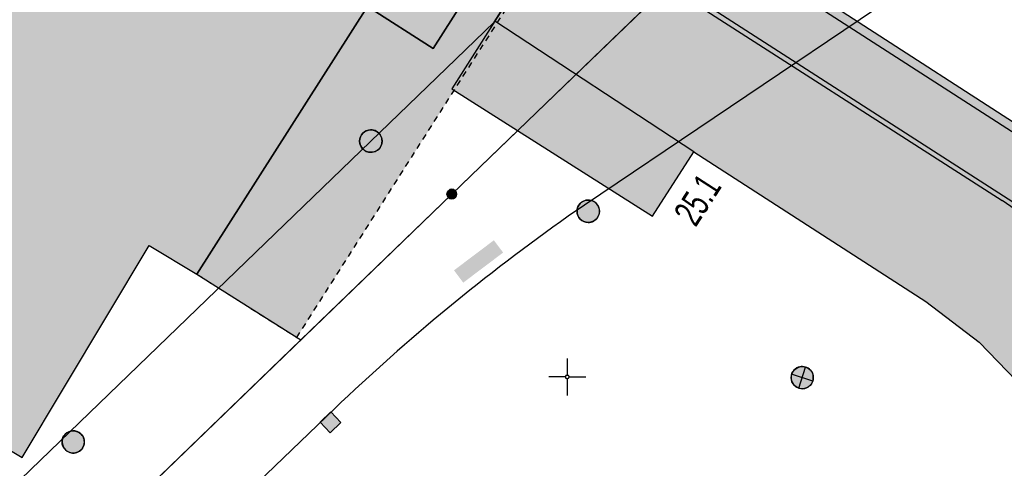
# Model space of a CAD drawing. Header units: metres. Extents: x 2695560 to 2696939, y 1260491 to 1262050.
# Tile 870 of 1005: x 2696282 to 2696316, y 1261572 to 1261587. Entities that reach past the tile are written whole.
import ezdxf

# ---------------------------------------------------------------- set-up
doc = ezdxf.new("R2010")
doc.units = ezdxf.units.M
doc.linetypes.add('AUSGEZOGEN', pattern=[0])
doc.linetypes.add('VERDECKT2_S2', pattern=[0.36, 0.2, -0.16])
for name, color, linetype in [('XR$1$AV_Flächen (EO)', 7, 'AUSGEZOGEN'), ('XR$1$AV_Gebäudeflächen (BB)', 7, 'AUSGEZOGEN'), ('XR$1$AV_Gebäudeflächen (EO)', 7, 'AUSGEZOGEN'), ('XR$1$AV_Gebäudeflächen ut.', 7, 'AUSGEZOGEN'), ('XR$1$AV_Grenzpunkte', 7, 'AUSGEZOGEN'), ('XR$1$AV_Haus-Nr.', 7, 'AUSGEZOGEN'), ('XR$1$AV_Koordinatennetzpunkte', 7, 'AUSGEZOGEN'), ('XR$1$AV_Linien (BB)', 7, 'AUSGEZOGEN'), ('XR$1$AV_Linien (EO)', 7, 'AUSGEZOGEN'), ('XR$1$AW_LK_Einlaufschacht alt', 24, 'AUSGEZOGEN'), ('XR$1$AW_LK_Schachtdeckel', 24, 'AUSGEZOGEN'), ('XR$1$EW_LK_Knoten', 1, 'AUSGEZOGEN'), ('XR$1$Liegenschaftsgrenzen', 7, 'AUSGEZOGEN'), ('XR$1$PFAV', 255, 'AUSGEZOGEN'), ('XR$1$PFAW', 255, 'AUSGEZOGEN'), ('XR$1$PFEW', 255, 'AUSGEZOGEN'), ('XR$1$RP_Abstandslinie', 7, 'AUSGEZOGEN')]:
    doc.layers.add(name, color=color, linetype=linetype)
doc.styles.add('ARIAL', font='arial.ttf')

# ---------------------------------------------------------------- blocks, each defined once
blk = doc.blocks.new('COMPLEXOBJECT_576')
at = {"layer": 'XR$1$AV_Linien (BB)', "color": 7, "linetype": 'AUSGEZOGEN', "transparency": 33554687}
blk.add_line((6323.044, 11595.93), (6300.029, 11580.424), dxfattribs=at)
blk.add_arc((6340.247, 11523.575), 69.637, 125.27779, 133.69919, dxfattribs=at)
blk = doc.blocks.new('COMPLEXOBJECT_577')
at = {"layer": 'XR$1$AV_Linien (BB)', "color": 7, "linetype": 'AUSGEZOGEN', "transparency": 33554687}
blk.add_line((6292.137, 11573.921), (6263.392, 11546.324), dxfattribs=at)
blk = doc.blocks.new('COMPLEXOBJECT_856')
at = {"layer": 'XR$1$AV_Flächen (EO)', "color": 7, "linetype": 'AUSGEZOGEN', "transparency": 33554687}
blk.add_lwpolyline([(6299.791, 11590.521), (6303.243, 11588.302), (6314.683, 11580.95)], dxfattribs=at)
blk.add_arc((6305.589, 11566.824), 16.8, 37.7101, 57.2282, dxfattribs=at)
blk = doc.blocks.new('COMPLEXOBJECT_857')
at = {"layer": 'XR$1$AV_Flächen (EO)', "color": 7, "linetype": 'AUSGEZOGEN', "transparency": 33554687}
blk.add_lwpolyline([(6296.105, 11584.726), (6302.88, 11580.424), (6304.278, 11582.594), (6312.11, 11577.544), (6313.914, 11576.171), (6315.482, 11574.534), (6330.311, 11551.276)], dxfattribs=at)
blk = doc.blocks.new('COMPLEXOBJECT_1080')
at = {"layer": 'XR$1$AV_Linien (EO)', "color": 7, "linetype": 'AUSGEZOGEN', "transparency": 33554687}
blk.add_line((6315.64, 11580.509), (6299.879, 11590.658), dxfattribs=at)
blk = doc.blocks.new('BAV15')
at = {"layer": 'XR$1$PFAV', "transparency": 33554687}
blk.add_hatch(color=7, dxfattribs=at).paths.add_polyline_path([(0.5, 0), (0.49, 0.1), (0.46, 0.2), (0.41, 0.29), (0.34, 0.36), (0.26, 0.42), (0.17, 0.47), (0.08, 0.49), (-0.03, 0.5), (-0.13, 0.48), (-0.22, 0.45), (-0.31, 0.4), (-0.38, 0.33), (-0.44, 0.24), (-0.48, 0.15), (-0.5, 0.05), (-0.5, -0.05), (-0.48, -0.15), (-0.44, -0.24), (-0.38, -0.33), (-0.31, -0.4), (-0.22, -0.45), (-0.13, -0.48), (-0.03, -0.5), (0.08, -0.49), (0.17, -0.47), (0.26, -0.42), (0.34, -0.36), (0.41, -0.29), (0.46, -0.2), (0.49, -0.1)])
at = {"color": 7, "transparency": 33554687}
for start, end in [(90, 270), (270, 90)]:
    blk.add_arc((0, 0), 0.5, start, end, dxfattribs=at)
at = {"layer": 'XR$1$PFAV', "transparency": 33554687}
blk.add_circle((0, 0), 0.5, dxfattribs=at)
blk = doc.blocks.new('BAV2041')
at = {"color": 7, "transparency": 33554687}
for p, q in [((0, 0.5), (0, 0.05)), ((-0.05, 0), (-0.5, 0)), ((0.05, 0), (0.5, 0)), ((0, -0.05), (0, -0.5))]:
    blk.add_line(p, q, dxfattribs=at)
blk.add_circle((0, 0), 0.05, dxfattribs=at)
for start, end in [(90, 270), (270, 90)]:
    blk.add_arc((0, 0), 0.05, start, end, dxfattribs=at)
blk = doc.blocks.new('BAW2089')
at = {"layer": 'XR$1$PFAW', "transparency": 33554687}
blk.add_hatch(color=7, dxfattribs=at).paths.add_polyline_path([(-0.5, 0.5), (-0.5, -0.5), (0.5, -0.5), (0.5, 0.5)])
at = {"transparency": 33554687}
blk.add_lwpolyline([(-0.5, 0.5), (0.5, 0.5), (0.5, -0.5), (-0.5, -0.5), (-0.5, 0.5)], close=True, dxfattribs=at)
at = {"layer": 'XR$1$PFAW', "transparency": 33554687}
blk.add_lwpolyline([(-0.5, 0.5), (0.5, 0.5), (0.5, -0.5), (-0.5, -0.5), (-0.5, 0.5)], close=True, dxfattribs=at)
blk = doc.blocks.new('BAW2088')
at = {"layer": 'XR$1$PFAW', "transparency": 33554687}
blk.add_hatch(color=253, dxfattribs=at).paths.add_polyline_path([(0.51, 0), (0.5, 0.101), (0.47, 0.197), (0.421, 0.286), (0.355, 0.362), (0.275, 0.424), (0.184, 0.469), (0.086, 0.494), (-0.015, 0.499), (-0.115, 0.484), (-0.21, 0.449), (-0.296, 0.395), (-0.369, 0.326), (-0.427, 0.243), (-0.467, 0.15), (-0.487, 0.051), (-0.487, -0.051), (-0.467, -0.15), (-0.427, -0.243), (-0.369, -0.326), (-0.296, -0.395), (-0.21, -0.449), (-0.115, -0.484), (-0.015, -0.499), (0.086, -0.494), (0.184, -0.469), (0.275, -0.424), (0.355, -0.362), (0.421, -0.286), (0.47, -0.197), (0.5, -0.101)])
at = {"transparency": 33554687}
for start, end in [(91.1948, 268.8052), (268.8052, 91.1948)]:
    blk.add_arc((0.01, 0), 0.5, start, end, dxfattribs=at)
at = {"layer": 'XR$1$PFAW', "transparency": 33554687}
blk.add_circle((0.01, 0), 0.5, dxfattribs=at)
blk = doc.blocks.new('BAW2082')
at = {"layer": 'XR$1$PFAW', "transparency": 33554687}
blk.add_hatch(color=7, dxfattribs=at).paths.add_polyline_path([(0.509, -0.003), (0.499, 0.098), (0.469, 0.194), (0.42, 0.283), (0.354, 0.359), (0.274, 0.421), (0.183, 0.466), (0.085, 0.491), (-0.016, 0.496), (-0.116, 0.481), (-0.211, 0.446), (-0.297, 0.392), (-0.37, 0.323), (-0.428, 0.24), (-0.468, 0.147), (-0.488, 0.047), (-0.488, -0.054), (-0.468, -0.153), (-0.428, -0.246), (-0.37, -0.329), (-0.297, -0.398), (-0.211, -0.452), (-0.116, -0.487), (-0.016, -0.502), (0.085, -0.497), (0.183, -0.472), (0.274, -0.427), (0.354, -0.366), (0.42, -0.289), (0.469, -0.2), (0.499, -0.104)])
at = {"transparency": 33554687}
for start, end in [(91.1948, 268.8052), (268.8052, 91.1948)]:
    blk.add_arc((0.01, 0), 0.5, start, end, dxfattribs=at)
at = {"layer": 'XR$1$PFAW', "transparency": 33554687}
blk.add_circle((0.009, -0.003), 0.5, dxfattribs=at)
blk = doc.blocks.new('BEWLP2549_S')
at = {"layer": 'XR$1$PFEW', "transparency": 33554687}
blk.add_hatch(color=7, dxfattribs=at).paths.add_polyline_path([(0.5, 0), (0.49, 0.101), (0.459, 0.197), (0.41, 0.286), (0.344, 0.362), (0.264, 0.424), (0.174, 0.469), (0.076, 0.494), (-0.025, 0.499), (-0.125, 0.484), (-0.22, 0.449), (-0.306, 0.395), (-0.379, 0.326), (-0.437, 0.243), (-0.477, 0.15), (-0.497, 0.051), (-0.497, -0.051), (-0.477, -0.15), (-0.437, -0.243), (-0.379, -0.326), (-0.306, -0.395), (-0.22, -0.449), (-0.125, -0.484), (-0.025, -0.499), (0.076, -0.494), (0.174, -0.469), (0.264, -0.424), (0.344, -0.362), (0.41, -0.286), (0.459, -0.197), (0.49, -0.101)])
at = {"color": 1, "transparency": 33554687}
for p, q in [((0.354, -0.354), (-0.354, 0.354)), ((-0.354, -0.354), (0.354, 0.354))]:
    blk.add_line(p, q, dxfattribs=at)
for start, end in [(91.3809, 268.6191), (268.6191, 91.3809)]:
    blk.add_arc((0, 0), 0.5, start, end, dxfattribs=at)
at = {"layer": 'XR$1$PFEW', "transparency": 33554687}
blk.add_circle((0, 0), 0.5, dxfattribs=at)

msp = doc.modelspace()

# ---------------------------------------------------------------- hatches: boundary and pattern name
at = {"transparency": 33554687}
for points in [[(2696304.853, 1261584.798), (2696305.122, 1261584.417), (2696308.132, 1261586.542), (2696307.864, 1261586.922)], [(2696297.145, 1261578.406), (2696297.458, 1261577.991), (2696298.805, 1261579.006), (2696298.492, 1261579.421)]]:
    msp.add_hatch(color=7, dxfattribs=at).paths.add_polyline_path(points)
at = {"layer": 'XR$1$AV_Gebäudeflächen (BB)', "true_color": 0xd2d2d2, "transparency": 33554687}
msp.add_hatch(color=254, dxfattribs=at).paths.add_polyline_path([(2696256.505, 1261554.272), (2696259.088, 1261558.32), (2696258.962, 1261558.401), (2696260.428, 1261560.7), (2696266.226, 1261557), (2696273.261, 1261568.054), (2696276.791, 1261565.807), (2696281.072, 1261572.973), (2696282.557, 1261572.086), (2696286.848, 1261579.243), (2696288.459, 1261578.277), (2696294.224, 1261587.315), (2696296.441, 1261585.901), (2696300.829, 1261592.783), (2696298.572, 1261594.146), (2696304.006, 1261603.138), (2696304.855, 1261602.625), (2696308.37, 1261608.209), (2696304.07, 1261610.93), (2696303.995, 1261610.812), (2696301.469, 1261612.41), (2696305.147, 1261618.223), (2696276.063, 1261636.742), (2696275.876, 1261636.861), (2696258.754, 1261609.929), (2696258.62, 1261609.718), (2696248.152, 1261593.253), (2696236.937, 1261575.613), (2696255.073, 1261564.067), (2696253.613, 1261561.772), (2696253.486, 1261561.853), (2696250.962, 1261557.817)])
at = {"layer": 'XR$1$AV_Gebäudeflächen (EO)', "true_color": 0xebebeb, "transparency": 33554687}
msp.add_hatch(color=7, dxfattribs=at).paths.add_polyline_path([(2696288.459, 1261578.277), (2696291.837, 1261576.141), (2696307.668, 1261600.984), (2696304.913, 1261602.718), (2696304.855, 1261602.625), (2696304.006, 1261603.138), (2696298.572, 1261594.146), (2696300.829, 1261592.783), (2696296.441, 1261585.901), (2696294.224, 1261587.315)])
at = {"layer": 'XR$1$AV_Gebäudeflächen ut.', "true_color": 0xf5f5f5, "transparency": 33554687}
for points in [[(2696338.108, 1261553.002), (2696326.418, 1261571.512), (2696320.898, 1261580.26), (2696306.122, 1261589.809), (2696302.009, 1261592.289), (2696301.848, 1261592.036), (2696300.849, 1261590.468), (2696300.761, 1261590.331), (2696304.213, 1261588.112), (2696315.653, 1261580.76), (2696315.808, 1261580.659), (2696315.961, 1261580.557), (2696316.114, 1261580.453), (2696316.265, 1261580.347), (2696316.415, 1261580.239), (2696316.564, 1261580.13), (2696316.712, 1261580.019), (2696316.858, 1261579.907), (2696317.003, 1261579.793), (2696317.147, 1261579.678), (2696317.29, 1261579.56), (2696317.431, 1261579.442), (2696317.571, 1261579.321), (2696317.71, 1261579.2), (2696317.848, 1261579.076), (2696317.984, 1261578.952), (2696318.118, 1261578.825), (2696318.252, 1261578.698), (2696318.383, 1261578.568), (2696318.514, 1261578.438), (2696318.643, 1261578.306), (2696318.77, 1261578.172), (2696318.896, 1261578.037), (2696319.021, 1261577.901), (2696319.144, 1261577.763), (2696319.266, 1261577.624), (2696319.386, 1261577.484), (2696319.504, 1261577.342), (2696319.621, 1261577.2), (2696319.736, 1261577.055), (2696319.85, 1261576.91), (2696324.982, 1261568.788), (2696335.478, 1261552.297), (2696335.649, 1261551.308), (2696331.75, 1261548.549), (2696331.485, 1261548.292), (2696331.651, 1261548.034), (2696332.399, 1261546.875), (2696332.567, 1261546.617), (2696333.183, 1261547.269), (2696338.832, 1261551.267), (2696338.672, 1261551.521), (2696337.985, 1261552.612), (2696337.834, 1261552.873)], [(2696331.53, 1261548.223), (2696331.981, 1261547.521), (2696335.271, 1261549.638), (2696336.18, 1261548.226), (2696335.184, 1261552.759), (2696324.982, 1261568.788), (2696319.85, 1261576.91), (2696319.736, 1261577.055), (2696319.621, 1261577.2), (2696319.504, 1261577.342), (2696319.386, 1261577.484), (2696319.266, 1261577.624), (2696319.144, 1261577.763), (2696319.021, 1261577.901), (2696318.896, 1261578.037), (2696318.77, 1261578.172), (2696318.643, 1261578.306), (2696318.514, 1261578.438), (2696318.383, 1261578.568), (2696318.252, 1261578.698), (2696318.118, 1261578.825), (2696317.984, 1261578.952), (2696317.848, 1261579.076), (2696317.71, 1261579.2), (2696317.571, 1261579.321), (2696317.431, 1261579.442), (2696317.29, 1261579.56), (2696317.147, 1261579.678), (2696317.003, 1261579.793), (2696316.858, 1261579.907), (2696316.712, 1261580.019), (2696316.564, 1261580.13), (2696316.415, 1261580.239), (2696316.265, 1261580.347), (2696316.114, 1261580.453), (2696315.961, 1261580.557), (2696315.808, 1261580.659), (2696315.653, 1261580.76), (2696300.761, 1261590.331), (2696298.527, 1261586.82), (2696297.075, 1261584.536), (2696303.85, 1261580.234), (2696305.248, 1261582.404), (2696313.08, 1261577.354), (2696314.884, 1261575.981), (2696316.452, 1261574.344), (2696331.281, 1261551.086), (2696331.335, 1261551.005), (2696331.386, 1261550.923), (2696331.434, 1261550.839), (2696331.48, 1261550.753), (2696331.522, 1261550.666), (2696331.562, 1261550.577), (2696331.599, 1261550.488), (2696331.632, 1261550.397), (2696331.663, 1261550.305), (2696331.69, 1261550.212), (2696331.715, 1261550.118), (2696331.736, 1261550.023), (2696331.754, 1261549.928), (2696331.769, 1261549.832), (2696331.78, 1261549.736), (2696331.789, 1261549.639), (2696331.794, 1261549.542), (2696331.796, 1261549.445), (2696331.795, 1261549.348), (2696331.79, 1261549.252), (2696331.782, 1261549.155), (2696331.771, 1261549.058), (2696331.757, 1261548.963), (2696331.74, 1261548.867), (2696331.719, 1261548.772), (2696331.695, 1261548.678), (2696331.668, 1261548.585), (2696331.638, 1261548.493), (2696331.605, 1261548.402), (2696331.569, 1261548.312)]]:
    msp.add_hatch(color=7, dxfattribs=at).paths.add_polyline_path(points)

# ---------------------------------------------------------------- linework, layer by layer
at = {"layer": 'XR$1$AV_Flächen (EO)', "color": 7, "linetype": 'AUSGEZOGEN', "transparency": 33554687}
for points in [[(2696304.913, 1261602.718), (2696304.855, 1261602.625), (2696304.006, 1261603.138), (2696298.572, 1261594.146), (2696300.829, 1261592.783), (2696296.441, 1261585.901), (2696294.224, 1261587.315), (2696288.459, 1261578.277)], [(2696338.108, 1261553.002), (2696326.418, 1261571.512), (2696320.898, 1261580.26), (2696306.122, 1261589.809), (2696302.009, 1261592.289)], [(2696300.761, 1261590.331), (2696298.527, 1261586.82), (2696297.075, 1261584.536)]]:
    msp.add_lwpolyline(points, dxfattribs=at)
at = {"layer": 'XR$1$AV_Flächen (EO)', "color": 7, "linetype": 'VERDECKT2_S2', "transparency": 33554687}
msp.add_lwpolyline([(2696288.459, 1261578.277), (2696291.837, 1261576.141), (2696307.668, 1261600.984), (2696304.913, 1261602.718)], dxfattribs=at)
at = {"layer": 'XR$1$AV_Linien (BB)', "color": 7, "linetype": 'AUSGEZOGEN', "transparency": 33554687}
msp.add_line((2696288.459, 1261578.277), (2696291.971, 1261576.056), dxfattribs=at)
for points in [[(2696288.459, 1261578.277), (2696294.224, 1261587.315), (2696296.441, 1261585.901), (2696300.829, 1261592.783), (2696298.572, 1261594.146), (2696304.006, 1261603.138), (2696304.855, 1261602.625), (2696308.37, 1261608.209), (2696304.07, 1261610.93), (2696303.995, 1261610.812), (2696301.469, 1261612.41), (2696305.147, 1261618.223)], [(2696325.2, 1261610.75), (2696320.9, 1261603.97), (2696305.96, 1261589.556), (2696299.323, 1261583.153), (2696297.07, 1261580.98), (2696291.971, 1261576.056)], [(2696266.226, 1261557), (2696273.261, 1261568.054), (2696276.791, 1261565.807), (2696281.072, 1261572.973), (2696282.557, 1261572.086), (2696286.848, 1261579.243), (2696288.459, 1261578.277)], [(2696291.971, 1261576.056), (2696281.1, 1261565.56), (2696269.832, 1261554.699)]]:
    msp.add_lwpolyline(points, dxfattribs=at)
at = {"layer": 'XR$1$AV_Linien (EO)', "color": 7, "linetype": 'AUSGEZOGEN', "transparency": 33554687}
msp.add_line((2696305.248, 1261582.404), (2696298.527, 1261586.82), dxfattribs=at)
msp.add_lwpolyline([(2696301.848, 1261592.036), (2696305.96, 1261589.556), (2696320.645, 1261580.1), (2696325.165, 1261572.939), (2696326.164, 1261571.352), (2696337.834, 1261552.873)], dxfattribs=at)
at = {"layer": 'XR$1$Liegenschaftsgrenzen', "color": 7, "linetype": 'AUSGEZOGEN', "transparency": 33554687}
msp.add_lwpolyline([(2696261.43, 1261546.6), (2696281.1, 1261565.56), (2696297.07, 1261580.98), (2696320.9, 1261603.97), (2696325.2, 1261610.75)], dxfattribs=at)
at = {"layer": 'XR$1$RP_Abstandslinie', "color": 7, "linetype": 'AUSGEZOGEN', "transparency": 33554687}
msp.add_line((2696298.5, 1261586.79), (2696314.61, 1261612.1), dxfattribs=at)
msp.add_lwpolyline([(2696261, 1261550.59), (2696290.78, 1261579.34), (2696298.5, 1261586.79)], dxfattribs=at)

# ---------------------------------------------------------------- block references
at = {"layer": 'XR$1$AV_Flächen (EO)', "color": 7, "linetype": 'AUSGEZOGEN', "lineweight": -3, "transparency": 33554687}
for name in ['COMPLEXOBJECT_856', 'COMPLEXOBJECT_857']:
    msp.add_blockref(name, (2690000.97, 1249999.81), dxfattribs=at)
at = {"layer": 'XR$1$AV_Grenzpunkte', "color": 7, "linetype": 'AUSGEZOGEN', "lineweight": -3, "transparency": 33554687, "xscale": 0.3249999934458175, "yscale": 0.3249999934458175}
msp.add_blockref('BAV15', (2696297.07, 1261580.98), dxfattribs=at)
at = {"layer": 'XR$1$AV_Koordinatennetzpunkte', "color": 7, "linetype": 'AUSGEZOGEN', "lineweight": -3, "transparency": 33554687, "xscale": 1.25, "yscale": 1.25}
msp.add_blockref('BAV2041', (2696300.97, 1261574.81), dxfattribs=at)
at = {"layer": 'XR$1$AV_Linien (BB)', "color": 7, "linetype": 'AUSGEZOGEN', "lineweight": -3, "transparency": 33554687}
for name in ['COMPLEXOBJECT_576', 'COMPLEXOBJECT_577']:
    msp.add_blockref(name, (2690000.97, 1249999.81), dxfattribs=at)
at = {"layer": 'XR$1$AV_Linien (EO)', "color": 7, "linetype": 'AUSGEZOGEN', "lineweight": -3, "transparency": 33554687}
msp.add_blockref('COMPLEXOBJECT_1080', (2690000.97, 1249999.81), dxfattribs=at)
at = {"layer": 'XR$1$AW_LK_Einlaufschacht alt', "color": 24, "linetype": 'AUSGEZOGEN', "lineweight": -3, "transparency": 33554687, "xscale": 0.5000000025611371, "yscale": 0.5000000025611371, "rotation": 43.66505460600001}
msp.add_blockref('BAW2089', (2696292.975, 1261573.275), dxfattribs=at)
at = {"layer": 'XR$1$AW_LK_Schachtdeckel', "color": 24, "linetype": 'AUSGEZOGEN', "lineweight": -3, "transparency": 33554687, "xscale": 0.7578193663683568, "yscale": 0.7578193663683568}
for p in [(2696294.33, 1261582.77), (2696301.672, 1261580.4)]:
    msp.add_blockref('BAW2088', p, dxfattribs=at)
at = {"layer": 'XR$1$AW_LK_Schachtdeckel', "color": 24, "linetype": 'AUSGEZOGEN', "lineweight": -3, "transparency": 33554687, "xscale": 0.7499999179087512, "yscale": 0.7499999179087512, "rotation": 327.5251312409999}
msp.add_blockref('BAW2082', (2696284.281, 1261572.617), dxfattribs=at)
at = {"layer": 'XR$1$EW_LK_Knoten', "color": 1, "linetype": 'AUSGEZOGEN', "lineweight": -3, "transparency": 33554687, "xscale": 0.7499999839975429, "yscale": 0.7499999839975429, "rotation": 27.08370000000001}
msp.add_blockref('BEWLP2549_S', (2696308.905, 1261574.784), dxfattribs=at)

# ---------------------------------------------------------------- texts
at = {"layer": 'XR$1$AV_Haus-Nr.', "color": 7, "transparency": 33554687, "insert": (2696304.977, 1261581.043), "char_height": 0.92968, "width": 2.03566, "attachment_point": 2, "rotation": 57.1833, "style": 'ARIAL'}
msp.add_mtext('\\W0.66;25.1', dxfattribs=at)

doc.saveas('drawing.dxf')
